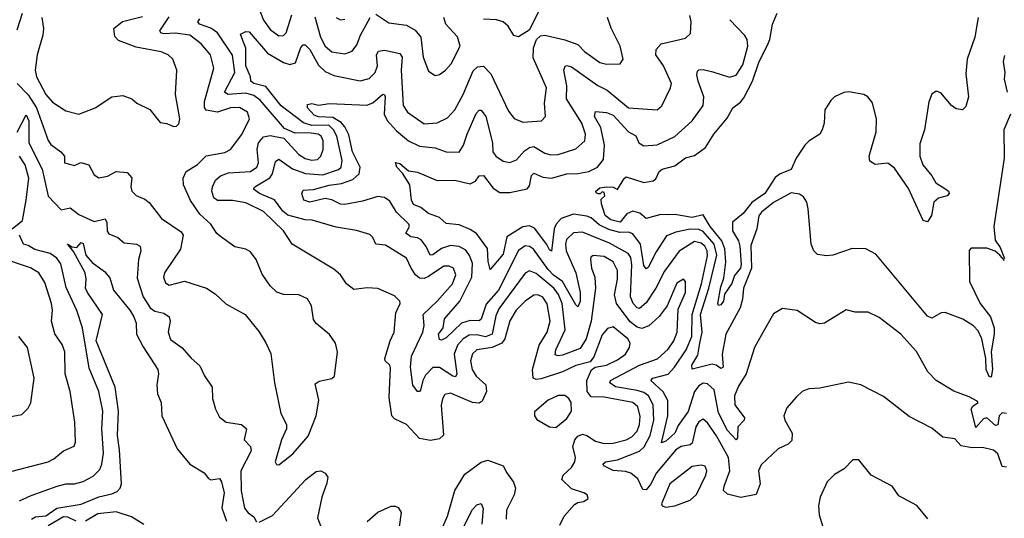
# Model space of a CAD drawing. Extents: x 1268547 to 1425625, y 515768 to 616754.
# Tile 483 of 507: x 1383366 to 1387844, y 603169 to 605435. Entities that reach past the tile are written whole.
import ezdxf

# ---------------------------------------------------------------- set-up
doc = ezdxf.new("R2010")
doc.units = 0

msp = doc.modelspace()

# ---------------------------------------------------------------- linework, layer by layer
at = {"layer": '0CON10XD'}
for points in [[(1384443.2, 605515), (1384475, 605433.2), (1384505, 605389.7), (1384545, 605361.9), (1384565, 605362.7), (1384578.4, 605375), (1384603.6, 605456.4)], [(1383354.2, 605144.2), (1383404, 605094), (1383441.8, 605035), (1383495.7, 604885.7), (1383507.4, 604867.4), (1383553.3, 604835), (1383570, 604815), (1383570, 604785), (1383615, 604772.5), (1383644, 604786), (1383680, 604775), (1383705, 604730), (1383725, 604716.2), (1383765, 604724.4), (1383804.5, 604745.5), (1383855, 604740.6), (1383875.6, 604715.6), (1383871.1, 604675), (1383875.7, 604655), (1383895, 604635.6), (1383935, 604618.9), (1383954.6, 604604.6), (1384010.9, 604530.9), (1384100.5, 604470.5), (1384109.6, 604455), (1384097.7, 604392.3), (1384023.8, 604285), (1384019.6, 604265), (1384028.5, 604238.5), (1384045, 604228.1), (1384115, 604247.1), (1384215, 604214), (1384255, 604188.8), (1384303.7, 604143.7), (1384391.2, 604095), (1384455.6, 604015.6), (1384485, 603966.7), (1384508.3, 603918.3), (1384524.4, 603785), (1384553.3, 603645), (1384580, 603595), (1384579.5, 603575), (1384556.5, 603525), (1384527.5, 603425), (1384533.2, 603413.2), (1384545, 603410.8), (1384607.9, 603462.1), (1384677.9, 603542.1), (1384714.4, 603635), (1384726.4, 603705), (1384710, 603780), (1384727.9, 603792.1), (1384785, 603804.3), (1384797.1, 603815), (1384811.9, 603925), (1384802.5, 603965), (1384775, 604004), (1384715, 604053.8), (1384701.7, 604071.7), (1384693.1, 604135), (1384675.5, 604165.5), (1384635, 604184), (1384565, 604186), (1384535.9, 604195.9), (1384505.7, 604225.7), (1384468.3, 604278.3), (1384441.5, 604345), (1384415, 604380), (1384395, 604392.5), (1384345, 604402.9), (1384285, 604444.3), (1384263, 604463), (1384235, 604505.7), (1384185, 604550.8), (1384142.8, 604612.8), (1384110.3, 604685), (1384108.7, 604715), (1384123.6, 604745), (1384175, 604776.7), (1384213.9, 604816.1), (1384298.3, 604831.7), (1384324.7, 604845.3), (1384376.6, 604913.4), (1384411.3, 604985), (1384401.5, 605015), (1384365.5, 605035.5), (1384325, 605033.7), (1384265, 605014.5), (1384213.4, 605023.4), (1384205.8, 605035.8), (1384206.2, 605063.8), (1384248.5, 605215), (1384233.5, 605275), (1384191.8, 605325), (1384139.1, 605365), (1384075, 605373.3), (1384021.2, 605371.2), (1384008.1, 605375), (1384003.9, 605383.9), (1384045, 605448)], [(1383355, 605388.9), (1383378.8, 605465)], [(1383466.7, 605445), (1383473.8, 605395), (1383471.2, 605365), (1383445.5, 605275.5), (1383435.4, 605205), (1383442.7, 605175), (1383484.1, 605095), (1383515, 605060), (1383575, 605020), (1383635, 605005.6), (1383708.8, 605035), (1383785, 605083.8), (1383835, 605090), (1383875.4, 605075.4), (1383898.8, 605055), (1383957.3, 605027.3), (1384005, 604967.1), (1384035, 604962.9), (1384065, 604949.2), (1384079.1, 604950.9), (1384089.1, 604960.9), (1384094.2, 604985), (1384074.6, 605095), (1384081.2, 605205), (1384061.9, 605255), (1384040.8, 605275), (1384009.2, 605289.2), (1383895, 605309.5), (1383815, 605340.4), (1383798.3, 605358.3), (1383794.5, 605395), (1383833.1, 605426.9), (1383925, 605450)], [(1385051.2, 603975), (1385069.2, 604015), (1385077.4, 604102.6), (1385097.1, 604145), (1385095.6, 604155.6), (1385070, 604180), (1384995, 604212.9), (1384946.8, 604216.8), (1384885, 604209.2), (1384851.9, 604235), (1384825.3, 604275.3), (1384795, 604300.5), (1384605, 604414.3), (1384565.3, 604475), (1384475, 604562.8), (1384395, 604602), (1384333.3, 604613.3), (1384265, 604613.6), (1384249.5, 604625), (1384240.4, 604655), (1384243.1, 604675), (1384257.1, 604705), (1384278.5, 604725), (1384315, 604739.3), (1384415, 604744.8), (1384444.6, 604765), (1384452.4, 604785), (1384446.5, 604845), (1384451.6, 604875), (1384475, 604902.2), (1384505, 604908.1), (1384566.6, 604896.6), (1384635, 604822.8), (1384665, 604803.8), (1384695, 604796.8), (1384719.9, 604800.1), (1384735.2, 604814.8), (1384745.8, 604845), (1384746.1, 604885), (1384737.6, 604905), (1384723.3, 604915), (1384680.7, 604920.7), (1384618.8, 604918.8), (1384570.3, 604940.3), (1384459.5, 605069.5), (1384430.8, 605090.7), (1384395, 605100.4), (1384314.2, 605094.2), (1384298, 605105), (1384344.8, 605195), (1384333.3, 605273.3), (1384265, 605375.7), (1384235, 605396.5), (1384183.9, 605413.9), (1384175.5, 605425), (1384185, 605439.1)], [(1384380.9, 605340.9), (1384370.3, 605369.7), (1384395, 605380.9), (1384410, 605380), (1384492.2, 605282.2), (1384565, 605240.6), (1384595, 605231.2), (1384620.5, 605239.5), (1384645, 605308.9), (1384655, 605321.1), (1384665, 605320.9), (1384685, 605299.6), (1384725, 605228.2), (1384755, 605199.2), (1384795, 605180.5), (1384915, 605156.8), (1384955, 605167.8), (1384982.6, 605195), (1384993.1, 605225), (1384988.6, 605275), (1384998, 605292), (1385025, 605296.6), (1385095, 605280.8), (1385106.2, 605265), (1385100.9, 605205), (1385110, 605045), (1385129.6, 605015), (1385205, 604962), (1385265, 604966.5), (1385311.3, 604988.7), (1385344.3, 605025.7), (1385382.6, 605095), (1385427.9, 605202.1), (1385448.7, 605221.3), (1385475, 605223.6), (1385508.6, 605188.6), (1385588.5, 605018.5), (1385615, 604985.6), (1385655, 604969.5), (1385740, 604975), (1385757.5, 604995), (1385753.1, 605055), (1385761.3, 605125), (1385701, 605261), (1385702.9, 605307.1), (1385715.8, 605344.2), (1385735, 605360.8), (1385755, 605364.6), (1385845, 605343.8), (1385905, 605321.8), (1385935, 605290), (1386005, 605240.4), (1386035, 605232.7), (1386097.5, 605235), (1386110.8, 605255), (1386097.3, 605315), (1386056.5, 605396.5), (1386040, 605445)], [(1387855, 603644.3), (1387835, 603648.6), (1387821.5, 603635), (1387815, 603594), (1387805, 603591), (1387764.2, 603625.9), (1387749.8, 603620.2), (1387715, 603581.8), (1387693.8, 603665), (1387701.7, 603678.2), (1387725.7, 603695), (1387720.9, 603700.9), (1387685, 603720.8), (1387615, 603745.7), (1387535, 603795.5), (1387496.2, 603835), (1387445, 603926), (1387374.2, 604005), (1387275, 604081.8), (1387225, 604105.6), (1387165.6, 604105.6), (1387125, 604116), (1387026.2, 604055), (1387005, 604051.9), (1386985, 604058.6), (1386902.8, 604112.8), (1386835, 604121.4), (1386795, 604098), (1386746.4, 604013.6), (1386708.1, 603945), (1386670, 603825), (1386635, 603768.6), (1386616.8, 603725), (1386618.9, 603685), (1386662.5, 603625), (1386660.6, 603615), (1386631.6, 603585), (1386631.1, 603535), (1386625.4, 603524.6), (1386585, 603567.1), (1386545, 603648), (1386525, 603752.8), (1386495, 603779.5), (1386475, 603782.2), (1386455, 603770.2), (1386435, 603745.3), (1386405.8, 603654.2), (1386360.3, 603589.7), (1386345.7, 603555), (1386305, 603519.4), (1386285, 603512), (1386313.2, 603635), (1386313.5, 603703.5), (1386292.9, 603742.9), (1386236.5, 603795), (1386245.8, 603805), (1386315.7, 603824.3), (1386344.9, 603855.1), (1386397.7, 603935), (1386422.4, 603995), (1386424.2, 604095), (1386466.7, 604235), (1386495, 604360.8), (1386493.5, 604385), (1386482.8, 604405), (1386465, 604419.8), (1386435, 604426), (1386365, 604383.2), (1386298.2, 604291.8), (1386260, 604215), (1386215, 604147.9), (1386185, 604122), (1386175, 604124.7), (1386155.8, 604145), (1386143.4, 604175), (1386150.1, 604320.1), (1386145, 604354.4), (1386132.8, 604372.8), (1386048.6, 604418.6), (1385925, 604468.5), (1385885, 604465.7), (1385853.7, 604436.3), (1385847.8, 604415), (1385850.8, 604385), (1385895.5, 604285), (1385915.2, 604195), (1385915, 604153.8), (1385905, 604130), (1385895, 604138.1), (1385835.4, 604245.5), (1385793.7, 604273.7), (1385769, 604299), (1385702.2, 604392.2), (1385685, 604404.7), (1385665, 604407.4), (1385634.9, 604385.1), (1385543, 604205), (1385488.2, 604141.8), (1385465, 604073.6), (1385455, 604065.9), (1385415, 604067.2), (1385375, 604055.2), (1385305, 603989.4), (1385285, 603978.5), (1385275, 603980.6), (1385270.3, 604005), (1385292.4, 604035), (1385298.4, 604075), (1385367.7, 604155), (1385422.5, 604265), (1385425, 604327.5), (1385412.5, 604362.5), (1385395, 604387.8), (1385365, 604404.7), (1385325, 604408.9), (1385285, 604394.4), (1385245, 604365.7), (1385232.9, 604365), (1385215, 604403.3), (1385191.2, 604435), (1385175, 604443.7), (1385145, 604447.7), (1385122.9, 604465), (1385138.7, 604495), (1385136, 604505), (1385079.8, 604559.8), (1385050.1, 604610.1), (1385025, 604627.3), (1384995, 604630.5), (1384925, 604609.4), (1384845, 604595.4), (1384825, 604597.1), (1384786.2, 604616.2), (1384755, 604622.9), (1384685.2, 604605.2), (1384658.5, 604615), (1384649.3, 604645), (1384655, 604660), (1384702.7, 604662.7), (1384772.7, 604682.7), (1384829, 604691), (1384881.3, 604708.7), (1384909.7, 604735), (1384914.8, 604765), (1384880.3, 604835), (1384862.2, 604912.2), (1384845, 604948.4), (1384827.5, 604967.5), (1384790.2, 604990.2), (1384725, 604993.8), (1384705, 605000.5), (1384674.6, 605035), (1384675, 605048.8), (1384695, 605054.2), (1384725, 605045.7), (1384775, 605053.8), (1384945, 605046.9), (1384972.3, 605057.7), (1385017.1, 605097.1), (1385025, 605094), (1385027.4, 605085), (1385023.3, 605005), (1385037, 604977), (1385079.2, 604929.2), (1385135, 604884), (1385185, 604860.7), (1385255, 604852.7), (1385305, 604834.3), (1385365, 604833.1), (1385385, 604864.4), (1385400.8, 604915), (1385442, 605008), (1385455, 605023.3), (1385465, 605023.3), (1385485.3, 604995), (1385516.2, 604875), (1385517.2, 604835), (1385531.2, 604815), (1385565, 604791.8), (1385595, 604786.4), (1385625, 604797.3), (1385661.4, 604838.6), (1385685, 604854.7), (1385705, 604858.1), (1385755, 604827.5), (1385781.3, 604821.3), (1385815, 604822.8), (1385895, 604848), (1385936.4, 604885), (1385939.7, 604915), (1385923, 604965), (1385852.9, 605075), (1385854.8, 605135), (1385840.4, 605205), (1385846.6, 605223.4), (1385855, 605226.5), (1385875, 605220), (1385995, 605136.2), (1386038.5, 605115), (1386135, 605034.7), (1386265, 605025.5), (1386286.9, 605043.1), (1386326.7, 605125), (1386330, 605145), (1386293.5, 605225), (1386259.2, 605275), (1386261.1, 605298.9), (1386284.2, 605325.8), (1386395, 605350.4), (1386417.1, 605372.9), (1386419.6, 605425), (1386413.4, 605453.4)], [(1384708.3, 605448.3), (1384733.3, 605355), (1384755.8, 605315), (1384785, 605288.8), (1384845, 605280), (1384877.4, 605292.6), (1384899.1, 605320.9), (1384915.3, 605365), (1384960, 605445)], [(1384805, 605445.5), (1384825, 605434.6), (1384845, 605437.9)], [(1384985, 605459.7), (1385045, 605420.7), (1385125, 605409.6), (1385165, 605386.8), (1385190, 605355), (1385200.4, 605265), (1385225, 605200.8), (1385255, 605181.1), (1385275, 605185.6), (1385303.1, 605205), (1385327.7, 605235), (1385368.8, 605315), (1385357.1, 605357.1), (1385304.6, 605415), (1385295.3, 605445)], [(1385725, 605470), (1385682.4, 605387.6), (1385635, 605356.7), (1385613.6, 605363.6), (1385587.8, 605405), (1385565, 605425.7), (1385535, 605434.7), (1385475, 605437.5)], [(1387725.6, 605445), (1387710, 605355), (1387675.8, 605255), (1387668.9, 605188.9), (1387681.1, 605085), (1387669.7, 605040.3), (1387654.3, 605025.7), (1387625, 605030), (1387604.7, 605044.7), (1387555, 605102.5), (1387535, 605110), (1387515, 605096.7), (1387501.7, 605061.7), (1387481.4, 604935), (1387459.7, 604870.3), (1387459.4, 604815), (1387473.3, 604775), (1387515.4, 604725), (1387532.7, 604692.7), (1387578.6, 604665), (1387590.8, 604655), (1387592.9, 604645), (1387585, 604634.6), (1387545, 604623.8), (1387523.1, 604605), (1387513.6, 604545), (1387495, 604516.2), (1387475, 604522.5), (1387408.3, 604668.3), (1387345, 604760), (1387315, 604783.1), (1387256.4, 604776.4), (1387232.4, 604792.4), (1387229.6, 604815), (1387262.1, 604925), (1387263.2, 604983.2), (1387245, 605056.7), (1387223.8, 605085), (1387205.5, 605095.5), (1387137.5, 605107.5), (1387115, 605104.6), (1387072.5, 605085), (1387055, 605068.2), (1387028.4, 605025), (1387025.2, 604965), (1387016.4, 604933.6), (1387004.7, 604915), (1386956.6, 604885), (1386937.5, 604865), (1386898, 604805), (1386875.5, 604754.5), (1386825, 604734.2), (1386802.1, 604717.9), (1386755, 604645.1), (1386695.9, 604604.1), (1386656.7, 604553.3), (1386608, 604515), (1386608, 604475), (1386635, 604429.1), (1386641.5, 604405), (1386648.2, 604321.8), (1386644.7, 604305), (1386617.5, 604272.5), (1386605, 604235.7), (1386572, 604188), (1386567.4, 604155), (1386555, 604139.1), (1386545, 604136.2), (1386541.1, 604145), (1386555, 604220), (1386569.3, 604260.7), (1386577.1, 604332.9), (1386573, 604393), (1386559.9, 604429.9), (1386506.9, 604495), (1386475, 604548.1), (1386425, 604536.2), (1386345, 604549.2), (1386312, 604548), (1386281.3, 604548.7), (1386215, 604531.4), (1386186, 604556), (1386155, 604564.6), (1386127.7, 604552.3), (1386097.5, 604515), (1386055, 604524.5), (1386028.5, 604545), (1386012.5, 604597.5), (1386010.8, 604619.2), (1386026.7, 604635), (1386025, 604650), (1386015, 604652.5), (1386006.7, 604643.3), (1385997, 604643), (1385987.5, 604647.5), (1385986.7, 604655), (1386005, 604670), (1386034.5, 604675.5), (1386065, 604673.1), (1386085, 604662.5), (1386115, 604713.8), (1386125, 604720), (1386205, 604695.4), (1386247.6, 604702.4), (1386258.8, 604711.2), (1386274.4, 604745), (1386287.5, 604755), (1386345, 604770.6), (1386395, 604807.3), (1386435, 604818.1), (1386485.3, 604854.7), (1386523.3, 604915), (1386583.3, 604986.7), (1386608.9, 605035), (1386645, 605060), (1386660, 605080), (1386699.5, 605155), (1386730, 605245), (1386765.5, 605315.5), (1386778.6, 605345), (1386789.6, 605415), (1386811.5, 605465)], [(1386517.9, 605197.9), (1386593.9, 605173.9), (1386625, 605182.5), (1386655, 605229.1), (1386677.8, 605315), (1386674.3, 605344.3), (1386663.4, 605363.4), (1386595.6, 605435)], [(1387855, 603400.8), (1387835, 603404.4), (1387815, 603462), (1387795, 603478.6), (1387745, 603490.8), (1387698.5, 603488.5), (1387648.3, 603498.3), (1387619.3, 603529.3), (1387565, 603537.5), (1387515, 603578.6), (1387411.4, 603631.4), (1387295, 603721.4), (1387192.5, 603775), (1387135, 603787.5), (1387005, 603760), (1386955, 603757.5), (1386925.6, 603744.4), (1386899.1, 603720.9), (1386855, 603670), (1386841.5, 603635), (1386846.4, 603615), (1386879.5, 603555), (1386878.3, 603521.7), (1386860.8, 603505), (1386816.3, 603483.7), (1386738.3, 603411.7), (1386726.7, 603385), (1386734, 603325), (1386715, 603276.2), (1386646.2, 603263.8), (1386585, 603278.8), (1386567.3, 603295), (1386569.4, 603315), (1386595.7, 603384.3), (1386590.2, 603445), (1386535, 603544.1), (1386495, 603602.5), (1386475, 603618.9), (1386455, 603606.4), (1386441.2, 603585), (1386425, 603510.4), (1386415, 603502.6), (1386375, 603494.8), (1386350.8, 603479.2), (1386261.9, 603375), (1386235, 603322), (1386215, 603297.5), (1386200.1, 603300.1), (1386177.7, 603347.7), (1386145, 603374.4), (1386121.9, 603381.9), (1386065, 603385.7), (1386025.7, 603405), (1386018, 603415), (1386030, 603425), (1386085, 603434.8), (1386185.6, 603474.4), (1386205.9, 603494.1), (1386233.7, 603545), (1386250.3, 603615), (1386247.7, 603685), (1386225.5, 603725.5), (1386205, 603739.6), (1386175, 603748.7), (1386076.2, 603766.2), (1386050, 603785), (1386053.2, 603795), (1386185, 603865.2), (1386266.2, 603893.8), (1386315, 603936.9), (1386340.8, 603975), (1386356.7, 604015), (1386361.5, 604118.5), (1386393.8, 604195), (1386394.2, 604245), (1386385, 604255.6), (1386355, 604237.1), (1386310.4, 604135), (1386274.8, 604085.2), (1386227.1, 604042.9), (1386195, 604031.2), (1386175, 604037.2), (1386142.3, 604062.3), (1386080.5, 604145), (1386072, 604185), (1386085.2, 604255.2), (1386085.6, 604295), (1386065.3, 604335), (1386025, 604358), (1385975, 604363.8), (1385964.2, 604355.8), (1385961.8, 604345), (1385966.9, 604305), (1385981.1, 604265), (1385985.2, 604215.2), (1385965.8, 604065), (1385942.2, 603985), (1385915, 603940.6), (1385835, 603910.2), (1385815, 603906.8), (1385801.9, 603911.9), (1385803.8, 603935), (1385846.8, 604025), (1385833, 604145), (1385816.4, 604186.4), (1385795.5, 604215), (1385715, 604281.7), (1385685, 604293.6), (1385665, 604282.7), (1385545, 604120), (1385531.4, 604088.6), (1385515.1, 604004.9), (1385485, 603993.6), (1385445, 604002.8), (1385409.8, 604000.2), (1385383.2, 603985), (1385356.8, 603955), (1385342, 603915), (1385354.7, 603825), (1385347.7, 603812.3), (1385335.9, 603814.1), (1385275, 603854.3), (1385245, 603854.3), (1385210.9, 603819.1), (1385198.8, 603795), (1385188.9, 603751.1), (1385185, 603744.2), (1385175, 603744.3), (1385153.6, 603773.6), (1385144.1, 603855), (1385147.6, 603905), (1385199.6, 604015), (1385204.8, 604045), (1385201.4, 604095), (1385264.7, 604155), (1385335, 604234.6), (1385348.9, 604275), (1385338.5, 604305), (1385318.8, 604315), (1385295, 604314.7), (1385225, 604267.4), (1385205, 604259.2), (1385185, 604260), (1385166.1, 604275), (1385145.8, 604305), (1385125, 604350.4), (1385029.4, 604409.4), (1384985.3, 604415.3), (1384972.2, 604445), (1384958.3, 604458.3), (1384897.4, 604477.4), (1384805, 604491.6), (1384695.9, 604524.1), (1384665, 604525.3), (1384585, 604546.7), (1384562.5, 604565), (1384525, 604615.4), (1384456.5, 604645), (1384429.2, 604665), (1384435.6, 604675), (1384503.4, 604716.5), (1384515.2, 604735), (1384529.7, 604790.3), (1384545, 604801.6), (1384606.9, 604756.9), (1384666.1, 604736.1), (1384745, 604730.4), (1384816.2, 604753.8), (1384827.5, 604765), (1384832.5, 604795), (1384808.1, 604905), (1384792.9, 604935), (1384772.4, 604955), (1384695, 604954.2), (1384656.7, 604966.7), (1384555, 605043.8), (1384485, 605130.9), (1384431.5, 605145), (1384416.7, 605155), (1384416, 605175), (1384395.1, 605225), (1384394, 605305), (1384380.9, 605340.9)], [(1387845, 605272), (1387839.6, 605245), (1387846.8, 605195), (1387843.8, 605165), (1387856.8, 605105)], [(1387845, 604340), (1387824.4, 604365), (1387803.5, 604383.5), (1387765, 604396), (1387694.3, 604395.7), (1387684.4, 604385.6), (1387685.7, 604245), (1387735, 604145.6), (1387782.2, 604085), (1387798.3, 604035), (1387798.6, 604005), (1387784.6, 603925), (1387790.7, 603845), (1387785, 603810), (1387775, 603812.9), (1387761.6, 603845), (1387760.9, 603895), (1387742.7, 603985), (1387725, 604021.1), (1387705, 604044), (1387655, 604074.3), (1387575, 604104.6), (1387557.1, 604102.9), (1387515, 604078.8), (1387495, 604087.5), (1387259.5, 604369.5), (1387215, 604393.3), (1387152.5, 604395), (1387064.3, 604364.3), (1387035, 604361.4), (1386995, 604368), (1386978, 604385), (1386965.8, 604415), (1386952.5, 604575), (1386945.8, 604605), (1386930.3, 604630.3), (1386912.4, 604642.4), (1386875, 604648.6), (1386795, 604603.3), (1386739.8, 604560.2), (1386727.3, 604542.7), (1386718.4, 604485), (1386691.7, 604408.3), (1386693.9, 604305), (1386658.5, 604215), (1386654.1, 604165), (1386642.9, 604125), (1386577.8, 604005), (1386561, 603915), (1386565.3, 603855), (1386555, 603849.2), (1386534, 603864), (1386515, 603868.9), (1386425, 603846.9), (1386422.5, 603865), (1386449.8, 603910.2), (1386460, 603965), (1386469.8, 604015), (1386461.8, 604095), (1386501, 604215), (1386537.2, 604365), (1386524.3, 604415), (1386475, 604471.6), (1386455, 604481.3), (1386415, 604482.5), (1386350.7, 604469.3), (1386307.2, 604452.8), (1386260.6, 604379.4), (1386225, 604308.2), (1386215, 604302.5), (1386205, 604318), (1386189.9, 604415), (1386155, 604460.8), (1386135, 604469.1), (1386095, 604467), (1386045, 604482), (1386002.2, 604502.2), (1385965, 604534), (1385945, 604541.4), (1385885, 604551), (1385829, 604531), (1385805.7, 604505), (1385797.6, 604485), (1385785, 604382.9), (1385775, 604389.4), (1385763.5, 604413.5), (1385707.8, 604487.8), (1385685, 604498), (1385655, 604494.1), (1385581.8, 604448.2), (1385565, 604369.2), (1385505, 604300), (1385496.4, 604336.4), (1385494.2, 604395), (1385443.1, 604463.1), (1385415, 604481.6), (1385365, 604501.9), (1385305, 604508.1), (1385275.4, 604535.4), (1385225, 604554.6), (1385190.7, 604580.7), (1385156.4, 604595), (1385148.5, 604615), (1385140, 604685), (1385107.6, 604737.6), (1385081.8, 604765), (1385075, 604786), (1385095, 604780.6), (1385135, 604747.5), (1385175, 604742), (1385265, 604704.4), (1385345, 604705.3), (1385415, 604688.5), (1385438.7, 604701.3), (1385455, 604725.7), (1385475, 604727.1), (1385519.2, 604669.3), (1385549.9, 604649.9), (1385595, 604649.8), (1385674.4, 604665.6), (1385685, 604679.2), (1385693.3, 604726.7), (1385705, 604737.9), (1385745, 604719.6), (1385785, 604714.8), (1385855, 604734), (1385905, 604735.2), (1385955, 604745.2), (1385994.6, 604765), (1386020.6, 604799.4), (1386025.4, 604865), (1386009.1, 604945), (1385980.7, 604995), (1385985, 605017.1), (1386035, 605013.6), (1386065, 605000.3), (1386135, 604925.7), (1386167.6, 604907.6), (1386182.2, 604875), (1386205, 604862.3), (1386265, 604866.3), (1386345, 604904.3), (1386425, 604975.5), (1386474.6, 605045), (1386476.9, 605085), (1386451.8, 605155), (1386445.6, 605184.4), (1386448.6, 605201.4), (1386455, 605207.5), (1386475, 605208.5), (1386517.9, 605197.9)], [(1383355, 604923.5), (1383395, 605002.5), (1383407.5, 604975), (1383407.2, 604875), (1383467.4, 604755), (1383495, 604632.5), (1383555, 604570.7), (1383595, 604579.7), (1383635, 604548.7), (1383705, 604517.9), (1383755, 604529.4), (1383762.7, 604512.7), (1383763.6, 604473.6), (1383770.8, 604460.8), (1383812, 604445), (1383840.7, 604420.7), (1383896.7, 604415), (1383914.4, 604405), (1383916.8, 604385), (1383906.9, 604345), (1383899.6, 604260.4), (1383926.7, 604175), (1383959.7, 604125), (1383979.8, 604109.8), (1384021.3, 604101.3), (1384045.6, 604085), (1384049.6, 604065), (1384041.8, 604015), (1384051.4, 603981.4), (1384105, 603944), (1384145, 603896.7), (1384185, 603861.2), (1384206.3, 603816.3), (1384241.9, 603765), (1384243.4, 603713.4), (1384255.7, 603665), (1384275, 603628), (1384305, 603605.7), (1384375, 603594.5), (1384397.1, 603575), (1384386.5, 603525), (1384416, 603495), (1384418.9, 603475), (1384371.9, 603385), (1384372.8, 603292.8), (1384388.8, 603215), (1384405, 603193.6), (1384430, 603175), (1384442.3, 603152.3)], [(1387872.5, 605005), (1387841.5, 604935), (1387843.5, 604805), (1387796.6, 604495), (1387803, 604433), (1387825, 604399.2), (1387845, 604350)], [(1383331.1, 604485), (1383377.9, 604522), (1383395.1, 604614.9), (1383407.7, 604715), (1383391, 604775), (1383364.5, 604815)], [(1383365, 603247.8), (1383417.2, 603272.8), (1383535.8, 603314.2), (1383575, 603325.7), (1383615, 603325.2), (1383655, 603336.5), (1383699.9, 603360.1), (1383729.6, 603390.4), (1383740, 603415), (1383747.5, 603465), (1383739.8, 603575), (1383743.7, 603655), (1383726.1, 603745), (1383681.4, 603851.4), (1383651, 604035), (1383626.2, 604113.8), (1383577, 604217), (1383553.1, 604325), (1383535, 604351.1), (1383505, 604372), (1383435, 604391), (1383405, 604409.2), (1383382.5, 604415), (1383364.9, 604454.9)], [(1383420, 603165), (1383437.5, 603175), (1383485, 603179.5), (1383535, 603214.6), (1383645, 603232.6), (1383725, 603265.8), (1383785, 603279.3), (1383809, 603291), (1383822.1, 603305), (1383828.3, 603325), (1383819.5, 603479.5), (1383811.1, 603545), (1383815.1, 603655), (1383800.7, 603765), (1383714.3, 603975), (1383742, 604095), (1383673.9, 604195), (1383665.5, 604215), (1383668.6, 604255), (1383662.9, 604285), (1383610.9, 604380.9), (1383583.3, 604416.7), (1383602.5, 604402.5), (1383625, 604398.8), (1383645, 604422.5), (1383655, 604417.5), (1383667.1, 604365), (1383695, 604331.9), (1383750.8, 604290.8), (1383775, 604262), (1383792.5, 604205), (1383866.9, 604115), (1383885, 604084.4), (1383895.8, 604055), (1383896.7, 604005), (1383927.6, 603947.6), (1383994.7, 603845), (1383997.4, 603825), (1383989.1, 603775), (1383992.9, 603735), (1384009.6, 603695), (1384011.8, 603635), (1384081.8, 603485), (1384140.4, 603415), (1384205, 603375.4), (1384225, 603349.4), (1384235, 603343.3), (1384275, 603349.4), (1384284.2, 603334.2), (1384296.2, 603285), (1384285.7, 603215.7), (1384306.2, 603155)], [(1383285, 603370), (1383495, 603425.5), (1383521.2, 603438.8), (1383565, 603475.6), (1383612.9, 603497.1), (1383619.4, 603515), (1383616.1, 603605), (1383595.4, 603745), (1383572, 603825), (1383570.9, 603925), (1383559, 603959), (1383525, 604007.5), (1383510.7, 604065), (1383515.3, 604115), (1383510.3, 604145), (1383479.7, 604239.7), (1383452.9, 604285), (1383415, 604306.8), (1383274, 604354)], [(1385822.8, 603137.2), (1385842.5, 603177.5), (1385889.5, 603230.5), (1385905, 603240), (1385932.5, 603245), (1385951.7, 603258.3), (1385947.5, 603275), (1385932.5, 603285), (1385875, 603301.9), (1385831.1, 603345), (1385837.1, 603365), (1385875, 603399.3), (1385891.1, 603425), (1385894.3, 603445), (1385882, 603495), (1385891.6, 603525), (1385905, 603541.6), (1385925, 603550.5), (1385945, 603544.7), (1385985, 603519), (1386025, 603508.5), (1386065, 603509.6), (1386125, 603525.2), (1386150.5, 603539.5), (1386174.8, 603565), (1386185.5, 603595), (1386188.1, 603631.9), (1386178, 603675), (1386155, 603694.4), (1386025, 603719.5), (1385965, 603721), (1385946.8, 603745), (1385945.2, 603795), (1385966.6, 603843.4), (1385983.8, 603856.2), (1386035, 603863.9), (1386085, 603888.6), (1386120.8, 603915), (1386140, 603945), (1386142.9, 603965), (1386132, 603985), (1386065, 604039.3), (1386038.7, 604031.3), (1386015, 604001.8), (1385976.9, 603903.1), (1385960.5, 603879.5), (1385895, 603863), (1385835, 603833.6), (1385737.8, 603802.2), (1385715, 603798.9), (1385700.7, 603805), (1385698.7, 603845), (1385729.2, 603955), (1385765.2, 604015), (1385778.5, 604065), (1385765, 604143.5), (1385745, 604173.3), (1385722.5, 604185), (1385705, 604183.2), (1385665, 604155.4), (1385624.2, 604115), (1385595, 604066.5), (1385572.4, 603985), (1385558.1, 603965), (1385514.7, 603945.3), (1385445.6, 603935), (1385425, 603916.2), (1385416.7, 603885), (1385424.6, 603845.4), (1385442.5, 603815), (1385485.3, 603775), (1385489.2, 603745), (1385468.9, 603701.1), (1385455, 603691.2), (1385425, 603695.2), (1385325, 603737.2), (1385299.5, 603730.5), (1385288.3, 603711.7), (1385283.3, 603683.3), (1385293.9, 603546.1), (1385275, 603530), (1385235, 603522.1), (1385185, 603530.8), (1385125.6, 603595), (1385071.3, 603621.3), (1385057.8, 603635), (1385046.9, 603716.9), (1385052.8, 603852.8), (1385048.9, 603865), (1385028.5, 603885), (1385027.3, 603895), (1385051.2, 603975)], [(1383275, 603621.9), (1383375, 603640), (1383405, 603668.8), (1383416.3, 603693.7), (1383431.5, 603805), (1383400.9, 603945), (1383361.9, 603995)], [(1385805, 603581.5), (1385855, 603622.7), (1385876.2, 603655), (1385873.9, 603695), (1385863.6, 603713.6), (1385845, 603727.3), (1385815, 603726.2), (1385769.2, 603705), (1385707.3, 603652.7), (1385708, 603635), (1385718.3, 603618.3), (1385775, 603584.3), (1385805, 603581.5)], [(1385278.1, 603101.9), (1385311.8, 603178.2), (1385345, 603294.4), (1385391.2, 603368.8), (1385465, 603423.2), (1385495, 603432.1), (1385565, 603407.2), (1385582.1, 603375), (1385612.3, 603332.3), (1385620.3, 603305), (1385614.7, 603275), (1385580, 603205), (1385578.8, 603165)], [(1387496.6, 603166.6), (1387446.4, 603226.4), (1387365, 603270.8), (1387334.4, 603314.4), (1387238.8, 603365), (1387182.5, 603435), (1387155, 603433.8), (1387116.4, 603393.6), (1387072.6, 603367.4), (1387039.2, 603335), (1387006.5, 603265), (1386999.4, 603225), (1387001.9, 603185), (1387022.9, 603115)], [(1384455, 603151.2), (1384515, 603181.8), (1384667.9, 603345), (1384715, 603380.8), (1384735, 603384), (1384755, 603373.8), (1384766.9, 603355), (1384762.1, 603327.9), (1384739.6, 603265), (1384720.8, 603170.8), (1384735, 603131.9)], [(1386305, 603219.1), (1386345, 603224.7), (1386415, 603251.3), (1386445, 603276.9), (1386486.5, 603365), (1386490.6, 603385), (1386483.3, 603405), (1386465, 603409.4), (1386425, 603403.5), (1386323.2, 603325), (1386284.5, 603234.5), (1386288, 603225), (1386305, 603219.1)], [(1385377.1, 603112.9), (1385425, 603208.2), (1385445, 603229.6), (1385465, 603235.5), (1385473.4, 603213.4), (1385467.9, 603142.1)], [(1383930.4, 603140.4), (1383874.6, 603174.6), (1383805, 603197.3), (1383721.6, 603188.4), (1383665, 603156.2)], [(1384946.5, 603153.5), (1384994.1, 603195.9), (1385055, 603224.4), (1385074.3, 603224.3), (1385087.3, 603217.3), (1385100.4, 603195), (1385084.8, 603074.8)], [(1383623.3, 603155), (1383585, 603174.3), (1383564.8, 603175.2), (1383495, 603134.2)]]:
    msp.add_lwpolyline(points, dxfattribs=at)

doc.saveas('drawing.dxf')
